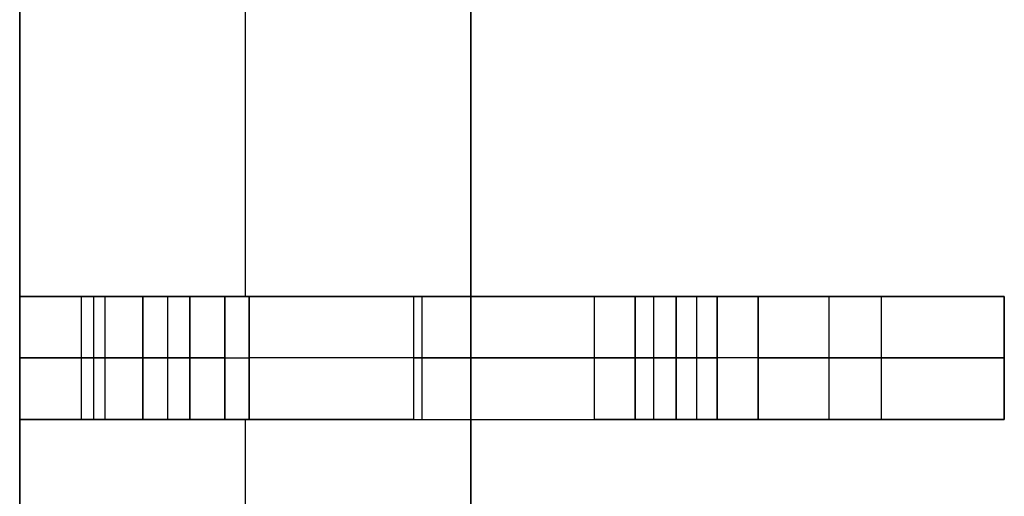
# Model space of a CAD drawing. Extents: x -64 to 57, y 4 to 161.
# Tile 283 of 342: x 12.721 to 13.921, y 143.423 to 144.004. Entities that reach past the tile are written whole.
import ezdxf

# ---------------------------------------------------------------- set-up
doc = ezdxf.new("R2010")
doc.units = 0
doc.layers.add('DEFAULT', color=7, linetype='CONTINUOUS')

msp = doc.modelspace()

# ---------------------------------------------------------------- linework, layer by layer
at = {"layer": 'DEFAULT', "color": 254}
for p, q in [((13.271, 128.8919, 41.6166), (13.271, 150.7919, 41.6166)), ((13.271, 128.8919, 41.6166), (13.271, 150.7919, 41.6166)), ((13.271, 129.9569, 41.1166), (13.271, 149.7269, 41.1166)), ((13.271, 149.7269, 41.1166), (13.271, 129.9569, 41.1166)), ((12.721, 149.5169, 37.6366), (12.721, 130.1669, 37.6366)), ((12.721, 149.5169, 39.3766), (12.721, 130.1669, 39.3766)), ((12.721, 130.1669, 37.6366), (12.721, 149.5169, 37.6366)), ((12.721, 143.6669, 41.1166), (12.721, 144.0169, 41.1166)), ((12.721, 144.0169, 41.1166), (12.721, 143.6669, 41.1166)), ((12.996, 144.0169, 41.1166), (12.996, 143.6669, 41.1166)), ((12.721, 143.6669, 40.7397), (12.721, 143.5169, 40.7397)), ((12.721, 143.6669, 38.0166), (12.721, 143.5169, 38.0166)), ((12.9284, 143.6669, 38.0166), (12.721, 143.6669, 38.0166)), ((12.721, 143.5169, 38.5166), (12.721, 143.6669, 38.5166)), ((12.721, 143.6669, 38.5166), (12.871, 143.6669, 38.5166)), ((12.721, 143.5169, 39.3866), (12.721, 143.6669, 39.3866)), ((12.721, 143.6669, 39.3866), (12.901, 143.6669, 39.3866)), ((12.721, 143.6669, 38.5166), (12.721, 143.6669, 38.0166)), ((12.871, 143.6669, 38.5166), (12.721, 143.6669, 38.5166)), ((12.721, 143.6669, 39.3866), (12.901, 143.6669, 39.3866)), ((12.721, 143.6669, 40.0666), (12.721, 143.6669, 39.3866)), ((12.721, 143.6669, 41.1166), (12.721, 143.6669, 40.7397)), ((13.201, 143.6669, 41.1166), (12.721, 143.6669, 41.1166)), ((12.721, 143.6669, 38.0166), (12.9284, 143.6669, 38.0166)), ((12.721, 143.5169, 40.0666), (12.721, 143.6669, 40.0666)), ((12.721, 143.6669, 39.3866), (12.721, 143.6669, 40.0666)), ((12.721, 143.5169, 39.3866), (12.721, 143.6669, 39.3866)), ((12.721, 143.6669, 40.0666), (12.721, 143.5169, 40.0666)), ((12.721, 143.6669, 38.0166), (12.721, 143.6669, 38.5166)), ((12.721, 143.5169, 38.0166), (12.721, 143.6669, 38.0166)), ((12.721, 143.6669, 38.5166), (12.721, 143.5169, 38.5166)), ((12.721, 143.6669, 40.7397), (12.721, 143.6669, 41.1166)), ((12.721, 143.5169, 40.7397), (12.721, 143.6669, 40.7397)), ((12.721, 143.6669, 41.1166), (13.201, 143.6669, 41.1166)), ((12.796, 143.6669, 38.5166), (12.796, 143.5169, 38.5166)), ((12.811, 143.6669, 39.3866), (12.811, 143.5169, 39.3866)), ((12.8247, 143.6669, 38.0166), (12.8247, 143.5169, 38.0166)), ((12.871, 143.5169, 38.5166), (12.871, 143.6669, 38.5166)), ((12.871, 143.6669, 38.5166), (12.871, 143.5169, 38.5166)), ((12.901, 143.6669, 39.3866), (12.901, 143.5169, 39.3866)), ((12.901, 143.6669, 39.3866), (12.901, 143.5169, 39.3866)), ((12.9284, 143.6669, 38.0166), (12.9284, 143.5169, 38.0166)), ((12.9284, 143.5169, 38.0166), (12.9284, 143.6669, 38.0166)), ((12.9284, 143.6669, 38.0166), (13.0005, 143.6669, 37.9858)), ((12.971, 143.5169, 39.3166), (12.971, 143.6669, 39.3166)), ((12.971, 143.5169, 39.3166), (12.971, 143.6669, 39.3166)), ((12.971, 143.6669, 39.3166), (12.971, 143.6669, 38.6166)), ((12.971, 143.6669, 38.6166), (12.971, 143.5169, 38.6166)), ((12.971, 143.6669, 38.9666), (12.971, 143.5169, 38.9666)), ((12.971, 143.6669, 38.6166), (12.971, 143.5169, 38.6166)), ((12.971, 143.5169, 40.3166), (12.971, 143.6669, 40.3166)), ((12.971, 143.6669, 40.3366), (12.971, 143.5169, 40.3366)), ((12.971, 143.6669, 40.3166), (12.971, 143.6669, 40.3366)), ((12.971, 143.5169, 40.3266), (12.971, 143.6669, 40.3266)), ((12.971, 143.5169, 40.3366), (12.971, 143.6669, 40.3366)), ((12.971, 143.6669, 39.3166), (12.971, 143.6669, 38.6166)), ((12.971, 143.6669, 40.3366), (12.971, 143.6669, 40.3166)), ((12.971, 143.6669, 39.3166), (13.471, 143.6669, 39.3166)), ((12.971, 143.6669, 40.3166), (12.971, 143.5169, 40.3166)), ((13.0005, 143.5169, 37.9858), (13.0005, 143.6669, 37.9858)), ((13.0005, 143.6669, 37.9858), (13.0005, 143.5169, 37.9858)), ((13.4215, 143.6669, 37.5473), (13.0005, 143.6669, 37.9858)), ((13.0005, 143.6669, 37.9858), (13.4215, 143.6669, 37.5473)), ((13.201, 143.6669, 41.1166), (13.201, 143.5169, 41.1166)), ((13.201, 143.6669, 41.1166), (13.201, 143.5169, 41.1166)), ((13.211, 143.6669, 37.7666), (13.211, 143.5169, 37.7666)), ((13.321, 143.6669, 37.652), (13.321, 143.6669, 41.0057)), ((13.4215, 143.5169, 37.5473), (13.4215, 143.6669, 37.5473)), ((13.4215, 143.5169, 37.5473), (13.4215, 143.6669, 37.5473)), ((13.4215, 143.6669, 37.5473), (13.4936, 143.6669, 37.5166)), ((13.471, 143.5169, 39.2966), (13.471, 143.6669, 39.2966)), ((13.471, 143.6669, 39.2966), (13.471, 143.5169, 39.2966)), ((13.471, 143.6669, 39.3966), (13.471, 143.6669, 39.2966)), ((13.471, 143.5169, 39.3966), (13.471, 143.6669, 39.3966)), ((13.471, 143.6669, 39.3466), (13.471, 143.5169, 39.3466)), ((13.471, 143.6669, 39.3966), (13.471, 143.5169, 39.3966)), ((13.471, 143.5169, 39.8466), (13.471, 143.6669, 39.8466)), ((13.471, 143.6669, 39.8466), (13.471, 143.5169, 39.8466)), ((13.471, 143.6669, 39.9466), (13.471, 143.6669, 39.8466)), ((13.471, 143.5169, 39.9466), (13.471, 143.6669, 39.9466)), ((13.471, 143.6669, 39.8966), (13.471, 143.5169, 39.8966)), ((13.471, 143.6669, 39.9466), (13.471, 143.5169, 39.9466)), ((13.471, 143.6669, 39.8466), (13.471, 143.6669, 39.9466)), ((13.471, 143.6669, 39.2966), (13.471, 143.6669, 39.3966)), ((13.4936, 143.6669, 37.5166), (13.4936, 143.5169, 37.5166)), ((13.4936, 143.6669, 37.5166), (13.4936, 143.5169, 37.5166)), ((13.921, 143.6669, 37.5166), (13.4936, 143.6669, 37.5166)), ((13.4936, 143.6669, 37.5166), (13.921, 143.6669, 37.5166)), ((13.521, 143.5169, 39.2466), (13.521, 143.6669, 39.2466)), ((13.521, 143.6669, 39.2466), (13.571, 143.6669, 39.2466)), ((13.521, 143.6669, 39.2466), (13.521, 143.5169, 39.2466)), ((13.521, 143.5169, 39.4466), (13.521, 143.6669, 39.4466)), ((13.521, 143.6669, 39.4466), (13.521, 143.5169, 39.4466)), ((13.521, 143.6669, 39.7966), (13.521, 143.6669, 39.4466)), ((13.521, 143.5169, 39.7966), (13.521, 143.6669, 39.7966)), ((13.521, 143.6669, 39.6216), (13.521, 143.5169, 39.6216)), ((13.521, 143.6669, 39.7966), (13.521, 143.5169, 39.7966)), ((13.521, 143.5169, 39.9966), (13.521, 143.6669, 39.9966)), ((13.521, 143.6669, 39.9966), (13.521, 143.5169, 39.9966)), ((13.571, 143.6669, 39.9966), (13.521, 143.6669, 39.9966)), ((13.521, 143.5169, 40.3466), (13.521, 143.6669, 40.3466)), ((13.521, 143.6669, 40.3466), (13.521, 143.5169, 40.3466)), ((13.521, 143.6669, 40.4766), (13.521, 143.6669, 40.3466)), ((13.521, 143.5169, 40.4766), (13.521, 143.6669, 40.4766)), ((13.521, 143.6669, 40.4116), (13.521, 143.5169, 40.4116)), ((13.521, 143.6669, 40.3466), (13.521, 143.6669, 40.4766)), ((13.521, 143.6669, 39.9966), (13.571, 143.6669, 39.9966)), ((13.521, 143.6669, 39.4466), (13.521, 143.6669, 39.7966)), ((13.571, 143.6669, 39.2466), (13.521, 143.6669, 39.2466)), ((13.521, 143.5169, 40.4766), (13.521, 143.6669, 40.4766)), ((13.546, 143.6669, 39.2466), (13.546, 143.5169, 39.2466)), ((13.546, 143.6669, 39.9966), (13.546, 143.5169, 39.9966)), ((13.571, 143.5169, 37.8666), (13.571, 143.6669, 37.8666)), ((13.571, 143.6669, 37.8666), (13.571, 143.5169, 37.8666)), ((13.571, 143.6669, 39.2466), (13.571, 143.6669, 37.8666)), ((13.571, 143.5169, 39.2466), (13.571, 143.6669, 39.2466)), ((13.571, 143.6669, 38.5566), (13.571, 143.5169, 38.5566)), ((13.571, 143.6669, 39.2466), (13.571, 143.5169, 39.2466)), ((13.571, 143.5169, 39.9966), (13.571, 143.6669, 39.9966)), ((13.571, 143.5169, 40.2966), (13.571, 143.6669, 40.2966)), ((13.571, 143.6669, 39.9966), (13.571, 143.5169, 39.9966)), ((13.571, 143.6669, 40.2966), (13.571, 143.6669, 39.9966)), ((13.571, 143.6669, 40.1466), (13.571, 143.5169, 40.1466)), ((13.571, 143.6669, 40.2966), (13.571, 143.5169, 40.2966)), ((13.571, 143.6669, 39.9966), (13.571, 143.6669, 40.2966)), ((13.571, 143.6669, 37.8666), (13.571, 143.6669, 39.2466)), ((13.621, 143.5169, 37.8166), (13.621, 143.6669, 37.8166)), ((13.621, 143.6669, 37.8166), (13.921, 143.6669, 37.8166)), ((13.621, 143.6669, 37.8166), (13.621, 143.5169, 37.8166)), ((13.921, 143.6669, 37.8166), (13.621, 143.6669, 37.8166)), ((13.7073, 143.6669, 37.5166), (13.7073, 143.5169, 37.5166)), ((13.771, 143.6669, 37.8166), (13.771, 143.5169, 37.8166)), ((13.921, 143.5169, 37.5166), (13.921, 143.6669, 37.5166)), ((13.921, 143.5169, 37.8166), (13.921, 143.6669, 37.8166)), ((13.921, 143.6669, 37.5166), (13.921, 143.5169, 37.5166)), ((13.921, 143.6669, 37.8166), (13.921, 143.6669, 37.5166)), ((13.921, 143.6669, 37.6666), (13.921, 143.5169, 37.6666)), ((13.921, 143.6669, 37.8166), (13.921, 143.5169, 37.8166)), ((13.921, 143.6669, 37.5166), (13.921, 143.6669, 37.8166)), ((12.9284, 143.5919, 38.0166), (12.721, 143.5919, 38.0166)), ((12.721, 143.5919, 38.5166), (12.871, 143.5919, 38.5166)), ((12.721, 143.5919, 39.3866), (12.901, 143.5919, 39.3866)), ((12.971, 143.5919, 39.3166), (12.971, 143.5919, 38.6166)), ((12.971, 143.5919, 40.3166), (12.971, 143.5919, 40.3366)), ((13.4215, 143.5919, 37.5473), (13.0005, 143.5919, 37.9858)), ((13.471, 143.5919, 39.2966), (13.471, 143.5919, 39.3966)), ((13.471, 143.5919, 39.8466), (13.471, 143.5919, 39.9466)), ((13.921, 143.5919, 37.5166), (13.4936, 143.5919, 37.5166)), ((13.521, 143.5919, 39.2466), (13.571, 143.5919, 39.2466)), ((13.521, 143.5919, 39.7966), (13.521, 143.5919, 39.4466)), ((13.571, 143.5919, 39.9966), (13.521, 143.5919, 39.9966)), ((13.521, 143.5919, 40.4766), (13.521, 143.5919, 40.3466)), ((13.571, 143.5919, 39.2466), (13.571, 143.5919, 37.8666)), ((13.571, 143.5919, 39.9966), (13.571, 143.5919, 40.2966)), ((13.621, 143.5919, 37.8166), (13.921, 143.5919, 37.8166)), ((13.921, 143.5919, 37.5166), (13.921, 143.5919, 37.8166)), ((12.871, 143.5169, 38.5166), (12.721, 143.5169, 38.5166)), ((12.721, 143.5169, 38.5166), (12.721, 143.5169, 38.0166)), ((12.721, 143.5169, 38.0166), (12.9284, 143.5169, 38.0166)), ((13.201, 143.5169, 41.1166), (12.721, 143.5169, 41.1166)), ((12.721, 143.5169, 41.1166), (12.721, 143.5169, 40.7397)), ((12.721, 143.5169, 40.0666), (12.721, 143.5169, 39.3866)), ((12.721, 143.5169, 39.3866), (12.901, 143.5169, 39.3866)), ((12.721, 143.5169, 38.0166), (12.9284, 143.5169, 38.0166)), ((12.871, 143.5169, 38.5166), (12.721, 143.5169, 38.5166)), ((12.901, 143.5169, 39.3866), (12.721, 143.5169, 39.3866)), ((12.721, 143.5169, 40.0666), (12.721, 143.5169, 39.3866)), ((12.721, 143.5169, 38.5166), (12.721, 143.5169, 38.0166)), ((12.721, 143.5169, 41.1166), (12.721, 143.5169, 40.7397)), ((12.721, 143.1669, 41.1166), (12.721, 143.5169, 41.1166)), ((12.721, 143.5169, 41.1166), (12.721, 143.1669, 41.1166)), ((13.201, 143.5169, 41.1166), (12.721, 143.5169, 41.1166)), ((12.9284, 143.5169, 38.0166), (13.0005, 143.5169, 37.9858)), ((12.971, 143.5169, 38.6166), (12.971, 143.5169, 39.3166)), ((12.971, 143.5169, 40.3366), (12.971, 143.5169, 40.3166)), ((12.971, 143.5169, 40.3366), (12.971, 143.5169, 40.3166)), ((12.971, 143.5169, 39.3166), (12.971, 143.5169, 38.6166)), ((12.971, 143.5169, 39.3166), (13.471, 143.5169, 39.3166)), ((12.996, 143.5169, 41.1166), (12.996, 143.1669, 41.1166)), ((13.0005, 143.5169, 37.9858), (13.4215, 143.5169, 37.5473)), ((13.0005, 143.5169, 37.9858), (13.4215, 143.5169, 37.5473)), ((13.321, 143.5169, 37.652), (13.321, 143.5169, 41.0057)), ((13.4215, 143.5169, 37.5473), (13.4936, 143.5169, 37.5166)), ((13.471, 143.5169, 39.2966), (13.471, 143.5169, 39.3966)), ((13.471, 143.5169, 39.8466), (13.471, 143.5169, 39.9466)), ((13.471, 143.5169, 39.2966), (13.471, 143.5169, 39.3966)), ((13.471, 143.5169, 39.8466), (13.471, 143.5169, 39.9466)), ((13.4936, 143.5169, 37.5166), (13.921, 143.5169, 37.5166)), ((13.4936, 143.5169, 37.5166), (13.921, 143.5169, 37.5166)), ((13.571, 143.5169, 39.2466), (13.521, 143.5169, 39.2466)), ((13.521, 143.5169, 39.4466), (13.521, 143.5169, 39.7966)), ((13.521, 143.5169, 39.9966), (13.571, 143.5169, 39.9966)), ((13.571, 143.5169, 39.2466), (13.521, 143.5169, 39.2466)), ((13.521, 143.5169, 39.4466), (13.521, 143.5169, 39.7966)), ((13.521, 143.5169, 39.9966), (13.571, 143.5169, 39.9966)), ((13.521, 143.5169, 40.3466), (13.521, 143.5169, 40.4766)), ((13.521, 143.5169, 40.3466), (13.521, 143.5169, 40.4766)), ((13.571, 143.5169, 37.8666), (13.571, 143.5169, 39.2466)), ((13.571, 143.5169, 39.9966), (13.571, 143.5169, 40.2966)), ((13.571, 143.5169, 37.8666), (13.571, 143.5169, 39.2466)), ((13.571, 143.5169, 39.9966), (13.571, 143.5169, 40.2966)), ((13.921, 143.5169, 37.8166), (13.621, 143.5169, 37.8166)), ((13.921, 143.5169, 37.8166), (13.621, 143.5169, 37.8166)), ((13.921, 143.5169, 37.5166), (13.921, 143.5169, 37.8166)), ((13.921, 143.5169, 37.5166), (13.921, 143.5169, 37.8166))]:
    msp.add_line(p, q, dxfattribs=at)
at = {"layer": 'DEFAULT', "color": 254, "extrusion": (-1.19249e-08, 1, -9.86076e-32)}
for centre, radius, start, end in [((-12.521, 40.3366, 143.6669), 0.45, 116.3878, 180), ((-12.721, 40.3166, 143.6669), 0.25, 180, 270), ((-12.871, 38.6166, 143.6669), 0.1, 180, 270), ((-12.901, 39.3166, 143.6669), 0.07, 90, 180), ((-12.9284, 37.9166, 143.6669), 0.1, 90, 136.1691), ((-12.721, 40.4766, 143.6669), 0.8, 126.8699, 180), ((-13.4936, 37.6166, 143.6669), 0.1, 270, 316.1691), ((-13.521, 39.2966, 143.6669), 0.05, 270, 360), ((-13.521, 39.3966, 143.6669), 0.05, 360, 90), ((-13.521, 39.8466, 143.6669), 0.05, 270, 360), ((-13.521, 39.9466, 143.6669), 0.05, 360, 90), ((-13.571, 40.3466, 143.6669), 0.05, 270, 360), ((-13.621, 37.8666, 143.6669), 0.05, 270, 360), ((-12.521, 40.3366, 143.5169), 0.45, 116.3878, 180), ((-12.721, 40.3166, 143.5169), 0.25, 180, 270), ((-12.871, 38.6166, 143.5169), 0.1, 180, 270), ((-12.901, 39.3166, 143.5169), 0.07, 90, 180), ((-12.9284, 37.9166, 143.5169), 0.1, 90, 136.1691), ((-12.721, 40.4766, 143.5169), 0.8, 126.8699, 180), ((-13.4936, 37.6166, 143.5169), 0.1, 270, 316.1691), ((-13.521, 39.2966, 143.5169), 0.05, 270, 360), ((-13.521, 39.3966, 143.5169), 0.05, 360, 90), ((-13.521, 39.8466, 143.5169), 0.05, 270, 360), ((-13.521, 39.9466, 143.5169), 0.05, 360, 90), ((-13.571, 40.3466, 143.5169), 0.05, 270, 360), ((-13.621, 37.8666, 143.5169), 0.05, 270, 360)]:
    msp.add_arc(centre, radius, start, end, dxfattribs=at)
at = {"layer": 'DEFAULT', "color": 254, "extrusion": (-1.19249e-08, 1, 4.21601e-14)}
msp.add_arc((-12.721, 40.3166, 143.6669), 0.25, 180, 270, dxfattribs=at)
at = {"layer": 'DEFAULT', "color": 254, "extrusion": (-1.19247e-08, 1, 6.7411e-14)}
msp.add_arc((-12.521, 40.3366, 143.6669), 0.45, 116.3878, 180, dxfattribs=at)
at = {"layer": 'DEFAULT', "color": 254, "extrusion": (-1.19255e-08, 1, 6.31283e-13)}
msp.add_arc((-12.871, 38.6166, 143.6669), 0.1, 180, 270, dxfattribs=at)
at = {"layer": 'DEFAULT', "color": 254, "extrusion": (-1.19255e-08, 1, -9.62071e-13)}
msp.add_arc((-12.901, 39.3166, 143.6669), 0.07, 90, 180, dxfattribs=at)
at = {"layer": 'DEFAULT', "color": 254, "extrusion": (-1.19244e-08, 1, 2.54816e-13)}
msp.add_arc((-12.721, 40.4766, 143.6669), 0.8, 126.8699, 180, dxfattribs=at)
at = {"layer": 'DEFAULT', "color": 254, "extrusion": (-1.19246e-08, 1, -5.40067e-13)}
for centre in [(-13.521, 39.9466, 143.6669), (-13.521, 39.3966, 143.6669), (-13.521, 39.3966, 143.5169), (-13.521, 39.9466, 143.5169)]:
    msp.add_arc(centre, 0.05, 360, 90, dxfattribs=at)
at = {"layer": 'DEFAULT', "color": 254, "extrusion": (-1.19246e-08, 1, 5.39024e-13)}
for centre in [(-13.521, 39.8466, 143.6669), (-13.521, 39.2966, 143.6669), (-13.521, 39.2966, 143.5169), (-13.521, 39.8466, 143.5169), (-13.621, 37.8666, 143.5169)]:
    msp.add_arc(centre, 0.05, 270, 360, dxfattribs=at)
at = {"layer": 'DEFAULT', "color": 254, "extrusion": (-1.1925e-08, 1, -4.31354e-13)}
for centre in [(-13.571, 40.3466, 143.6669), (-13.571, 40.3466, 143.5169)]:
    msp.add_arc(centre, 0.05, 270, 360, dxfattribs=at)
at = {"layer": 'DEFAULT', "color": 254, "extrusion": (-1.1926e-08, 1, -8.33297e-13)}
msp.add_arc((-13.621, 37.8666, 143.6669), 0.05, 270, 360, dxfattribs=at)
at = {"layer": 'DEFAULT', "color": 254, "extrusion": (-1.19249e-08, 1, 0)}
for centre, radius, start, end in [((-12.521, 40.3366, 143.5919), 0.45, 116.3878, 180), ((-12.721, 40.3166, 143.5919), 0.25, 180, 270), ((-12.871, 38.6166, 143.5919), 0.1, 180, 270), ((-12.901, 39.3166, 143.5919), 0.07, 90, 180), ((-12.9284, 37.9166, 143.5919), 0.1, 90, 136.1691), ((-12.721, 40.4766, 143.5919), 0.8, 126.8699, 180), ((-13.4936, 37.6166, 143.5919), 0.1, 270, 316.1691), ((-13.521, 39.2966, 143.5919), 0.05, 270, 360), ((-13.521, 39.3966, 143.5919), 0.05, 360, 90), ((-13.521, 39.8466, 143.5919), 0.05, 270, 360), ((-13.521, 39.9466, 143.5919), 0.05, 360, 90), ((-13.571, 40.3466, 143.5919), 0.05, 270, 360), ((-13.621, 37.8666, 143.5919), 0.05, 270, 360)]:
    msp.add_arc(centre, radius, start, end, dxfattribs=at)
at = {"layer": 'DEFAULT', "color": 254, "extrusion": (-1.19246e-08, 1, 2.29171e-13)}
msp.add_arc((-12.521, 40.3366, 143.5169), 0.45, 116.3878, 180, dxfattribs=at)
at = {"layer": 'DEFAULT', "color": 254, "extrusion": (-1.19251e-08, 1, 1.22549e-13)}
msp.add_arc((-12.721, 40.3166, 143.5169), 0.25, 180, 270, dxfattribs=at)
at = {"layer": 'DEFAULT', "color": 254, "extrusion": (-1.19248e-08, 1, -5.48777e-14)}
msp.add_arc((-12.871, 38.6166, 143.5169), 0.1, 180, 270, dxfattribs=at)
at = {"layer": 'DEFAULT', "color": 254, "extrusion": (-1.19252e-08, 1, -2.68944e-13)}
msp.add_arc((-12.901, 39.3166, 143.5169), 0.07, 90, 180, dxfattribs=at)
at = {"layer": 'DEFAULT', "color": 254, "extrusion": (-1.19243e-08, 1, 2.94537e-13)}
msp.add_arc((-12.721, 40.4766, 143.5169), 0.8, 126.8699, 180, dxfattribs=at)

doc.saveas('drawing.dxf')
